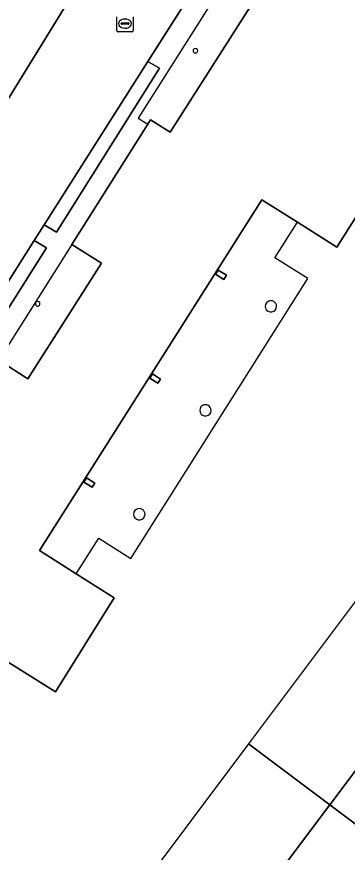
# Model space of a CAD drawing. Extents: x 160102 to 160934, y 382045 to 382923.
# Drawn here: x 160633.3 to 160653.7, y 382504.7 to 382556.1 of the extents above; entities that cross this region are included whole.
import ezdxf

# ---------------------------------------------------------------- set-up
doc = ezdxf.new("R2010")
doc.units = 0
for name, color, linetype in [('IMGEO_Erf', 7, 'Continuous'), ('IMGEO_Groenvoorziening', 7, 'Continuous'), ('IMGEO_Kolk', 7, 'Continuous'), ('IMGEO_Pand', 7, 'Continuous'), ('IMGEO_Pand_overbouw', 7, 'Continuous'), ('IMGEO_Parkeervlak_open', 7, 'Continuous'), ('IMGEO_Rijbaan_lokaal_open', 7, 'Continuous')]:
    doc.layers.add(name, color=color, linetype=linetype)

msp = doc.modelspace()

# ---------------------------------------------------------------- linework, layer by layer
at = {"layer": 'IMGEO_Erf'}
for points in [[(160661.29, 382563.07), (160652.176, 382568.858), (160644.821, 382557.292), (160644.14, 382557.763), (160641.367, 382553.385), (160642.088, 382552.972), (160635.737, 382542.872), (160634.993, 382543.323), (160634.373, 382542.344), (160635.122, 382541.901), (160631.677, 382536.462), (160630.951, 382536.942), (160630.329, 382535.96), (160631.075, 382535.503), (160624.503, 382525.174), (160623.784, 382525.627), (160621.753, 382522.421), (160622.486, 382521.975), (160616.017, 382511.774), (160615.304, 382512.24), (160614.712, 382511.306), (160615.463, 382510.851), (160612.895, 382506.892), (160621.64, 382501.381)], [(160623.035, 382501.942), (160616.467, 382506.097), (160618.877, 382509.909), (160617.058, 382511.061), (160621.744, 382518.47), (160621.915, 382518.741), (160623.138, 382517.968), (160628.549, 382526.524), (160627.327, 382527.296), (160632.166, 382534.971), (160633.99, 382533.819), (160638.509, 382540.958), (160636.686, 382542.112), (160641.372, 382549.513), (160641.543, 382549.784), (160642.75, 382549.033), (160649.656, 382559.892), (160648.437, 382560.667), (160652.564, 382567.156), (160660.609, 382562.063)], [(160656.657, 382547.701), (160653.009, 382541.939), (160650.588, 382543.471), (160648.386, 382544.865), (160634.7, 382523.243), (160636.962, 382521.806), (160639.295, 382520.324), (160635.687, 382514.541), (160633.257, 382516.056), (160631.03, 382517.445), (160622.018, 382503.2)]]:
    msp.add_lwpolyline(points, dxfattribs=at)
for points in [[(160646.046, 382539.953), (160645.539, 382540.274), (160645.7, 382540.527), (160646.207, 382540.206)], [(160641.996, 382533.553), (160641.489, 382533.874), (160641.649, 382534.128), (160642.156, 382533.807)], [(160637.939, 382527.145), (160637.432, 382527.466), (160637.593, 382527.719), (160638.1, 382527.399)], [(160665.515, 382514.919), (160674.342, 382509.208), (160692.58, 382497.408), (160687.754, 382491.078), (160677.802, 382498.666), (160670.528, 382504.122), (160662.61, 382510.061), (160662.14, 382510.411), (160657.342, 382504.002), (160650.301, 382494.596), (160643.343, 382485.301), (160633.336, 382491.531), (160637.422, 382496.967), (160642.026, 382493.523), (160645.524, 382498.178), (160652.582, 382507.572), (160659.926, 382517.347), (160660.526, 382518.146)]]:
    msp.add_lwpolyline(points, close=True, dxfattribs=at)
for centre, radius, start, end in [((160644.304, 382554.041), 0.14, 119.8953, 0.2044), ((160644.304, 382554.042), 0.14, 0.0998, 119.9999), ((160634.589, 382538.452), 0.14, 120.0997, 0), ((160634.589, 382538.452), 0.14, 0.0998, 119.9999), ((160648.952, 382538.291), 0.35, 120.0178, 0), ((160648.952, 382538.291), 0.35, 0.0178, 120), ((160644.914, 382531.883), 0.35, 119.936, 359.9182), ((160644.914, 382531.884), 0.35, 359.8543, 119.9999), ((160640.848, 382525.482), 0.35, 120.0178, 0), ((160640.848, 382525.482), 0.35, 0.0178, 120)]:
    msp.add_arc(centre, radius, start, end, dxfattribs=at)
at = {"layer": 'IMGEO_Groenvoorziening'}
for points in [[(160641.367, 382553.385), (160634.993, 382543.323), (160635.737, 382542.872), (160642.088, 382552.972)], [(160634.373, 382542.344), (160630.951, 382536.942), (160631.677, 382536.462), (160635.122, 382541.901)]]:
    msp.add_lwpolyline(points, close=True, dxfattribs=at)
at = {"layer": 'IMGEO_Kolk'}
for p, q in [((160639.465, 382555.287), (160639.465, 382556.139)), ((160639.724, 382555.707), (160639.724, 382555.719)), ((160640.162, 382555.67), (160639.764, 382555.67)), ((160639.767, 382555.756), (160640.165, 382555.756)), ((160639.953, 382555.993), (160639.978, 382555.993)), ((160640.208, 382555.719), (160640.208, 382555.707)), ((160640.466, 382556.139), (160640.466, 382555.287)), ((160640.392, 382555.213), (160639.54, 382555.213)), ((160639.976, 382555.433), (160639.951, 382555.433))]:
    msp.add_line(p, q, dxfattribs=at)
for points in [[(160639.465, 382555.287), (160639.465, 382556.139)], [(160640.466, 382556.139), (160640.466, 382555.287)], [(160640.392, 382555.213), (160639.54, 382555.213)]]:
    msp.add_lwpolyline(points, dxfattribs=at)
for centre, radius, start, end in [((160639.764, 382555.716), 0.0403, 85.8775, 175.7526), ((160639.761, 382555.706), 0.0366, 178.938, 274.7102), ((160640.165, 382555.713), 0.043, 264.8664, 352.4533), ((160640.169, 382555.718), 0.0386, 1.7309, 96.639), ((160639.542, 382555.289), 0.0765, 181.552, 268.448), ((160639.542, 382555.289), 0.0765, 181.552, 268.448), ((160640.39, 382555.289), 0.0765, 271.552, 358.448), ((160640.39, 382555.289), 0.0765, 271.552, 358.448)]:
    msp.add_arc(centre, radius, start, end, dxfattribs=at)
for centre, major_axis, ratio, start_param, end_param in [((160639.952, 382555.713), (-0.387, 0.002), 0.722429, 4.712389, 7.853982), ((160639.977, 382555.713), (-0.39, 0.002), 0.717154, 1.570796, 4.712389)]:
    msp.add_ellipse(centre, major_axis=major_axis, ratio=ratio, start_param=start_param, end_param=end_param, dxfattribs=at)
at = {"layer": 'IMGEO_Pand'}
for points in [[(160660.609, 382562.063), (160652.564, 382567.156), (160648.437, 382560.667), (160649.656, 382559.892), (160642.75, 382549.033), (160641.543, 382549.784), (160641.372, 382549.513), (160636.686, 382542.112), (160638.509, 382540.958), (160633.99, 382533.819), (160632.166, 382534.971), (160627.327, 382527.296), (160628.549, 382526.524), (160623.138, 382517.968), (160621.915, 382518.741), (160621.744, 382518.47), (160617.058, 382511.061), (160618.877, 382509.909), (160616.467, 382506.097), (160623.035, 382501.942)], [(160622.018, 382503.2), (160631.03, 382517.445), (160633.257, 382516.056), (160635.687, 382514.541), (160639.295, 382520.324), (160636.962, 382521.806), (160634.7, 382523.243), (160648.386, 382544.865), (160650.588, 382543.471), (160653.009, 382541.939), (160656.657, 382547.701)]]:
    msp.add_lwpolyline(points, dxfattribs=at)
for points in [[(160645.7, 382540.527), (160645.539, 382540.274), (160646.046, 382539.953), (160646.207, 382540.206)], [(160641.649, 382534.128), (160641.489, 382533.874), (160641.996, 382533.553), (160642.156, 382533.807)], [(160637.593, 382527.719), (160637.432, 382527.466), (160637.939, 382527.145), (160638.1, 382527.399)], [(160665.515, 382514.919), (160660.526, 382518.146), (160659.926, 382517.347), (160652.582, 382507.572), (160657.342, 382504.002), (160662.14, 382510.411)], [(160652.582, 382507.572), (160645.524, 382498.178), (160650.301, 382494.596), (160657.342, 382504.002)]]:
    msp.add_lwpolyline(points, close=True, dxfattribs=at)
for centre, radius, start, end in [((160644.304, 382554.041), 0.14, 119.8953, 0.2044), ((160644.304, 382554.042), 0.14, 0.0998, 119.9999), ((160634.589, 382538.452), 0.14, 120.0997, 0), ((160634.589, 382538.452), 0.14, 0.0998, 119.9999), ((160648.952, 382538.291), 0.35, 120.0178, 0), ((160648.952, 382538.291), 0.35, 0.0178, 120), ((160644.914, 382531.883), 0.35, 119.936, 359.9182), ((160644.914, 382531.884), 0.35, 359.8543, 119.9999), ((160640.848, 382525.482), 0.35, 120.0178, 0), ((160640.848, 382525.482), 0.35, 0.0178, 120)]:
    msp.add_arc(centre, radius, start, end, dxfattribs=at)
at = {"layer": 'IMGEO_Pand_overbouw'}
msp.add_lwpolyline([(160669.963, 382556.921), (160652.335, 382568.128), (160640.778, 382549.889), (160641.372, 382549.513), (160641.543, 382549.784), (160642.75, 382549.033), (160649.656, 382559.892), (160648.437, 382560.667), (160652.564, 382567.156), (160660.792, 382561.947)], dxfattribs=at)
for points in [[(160651.232, 382540.007), (160649.203, 382541.28), (160650.588, 382543.471), (160648.386, 382544.865), (160634.7, 382523.243), (160636.962, 382521.806), (160638.356, 382524.001), (160640.317, 382522.755)], [(160636.686, 382542.112), (160632.166, 382534.971), (160633.99, 382533.819), (160638.509, 382540.958)], [(160652.582, 382507.572), (160659.926, 382517.347), (160654.91, 382521.109), (160647.574, 382511.327)], [(160652.582, 382507.572), (160647.574, 382511.327), (160640.525, 382501.927), (160645.524, 382498.178)]]:
    msp.add_lwpolyline(points, close=True, dxfattribs=at)
at = {"layer": 'IMGEO_Parkeervlak_open'}
msp.add_lwpolyline([(160649.431, 382578.162), (160645.62, 382580.599), (160638.818, 382569.876), (160637.965, 382568.531), (160629.762, 382555.6), (160628.908, 382554.254), (160627.606, 382552.201), (160622.069, 382543.456), (160626.381, 382540.718)], close=True, dxfattribs=at)
at = {"layer": 'IMGEO_Rijbaan_lokaal_open'}
for points in [[(160649.431, 382578.162), (160626.381, 382540.718)], [(160626.831, 382539.382), (160621.969, 382531.692), (160618.512, 382526.228), (160614.729, 382520.276), (160612.115, 382516.132), (160608.012, 382509.628), (160612.026, 382507.073), (160612.141, 382507.247), (160614.712, 382511.306), (160615.304, 382512.24), (160621.753, 382522.421), (160623.784, 382525.627), (160630.329, 382535.96), (160630.951, 382536.942), (160634.373, 382542.344), (160634.993, 382543.323), (160641.367, 382553.385), (160644.14, 382557.763), (160650.804, 382568.283)]]:
    msp.add_lwpolyline(points, dxfattribs=at)

doc.saveas('drawing.dxf')
